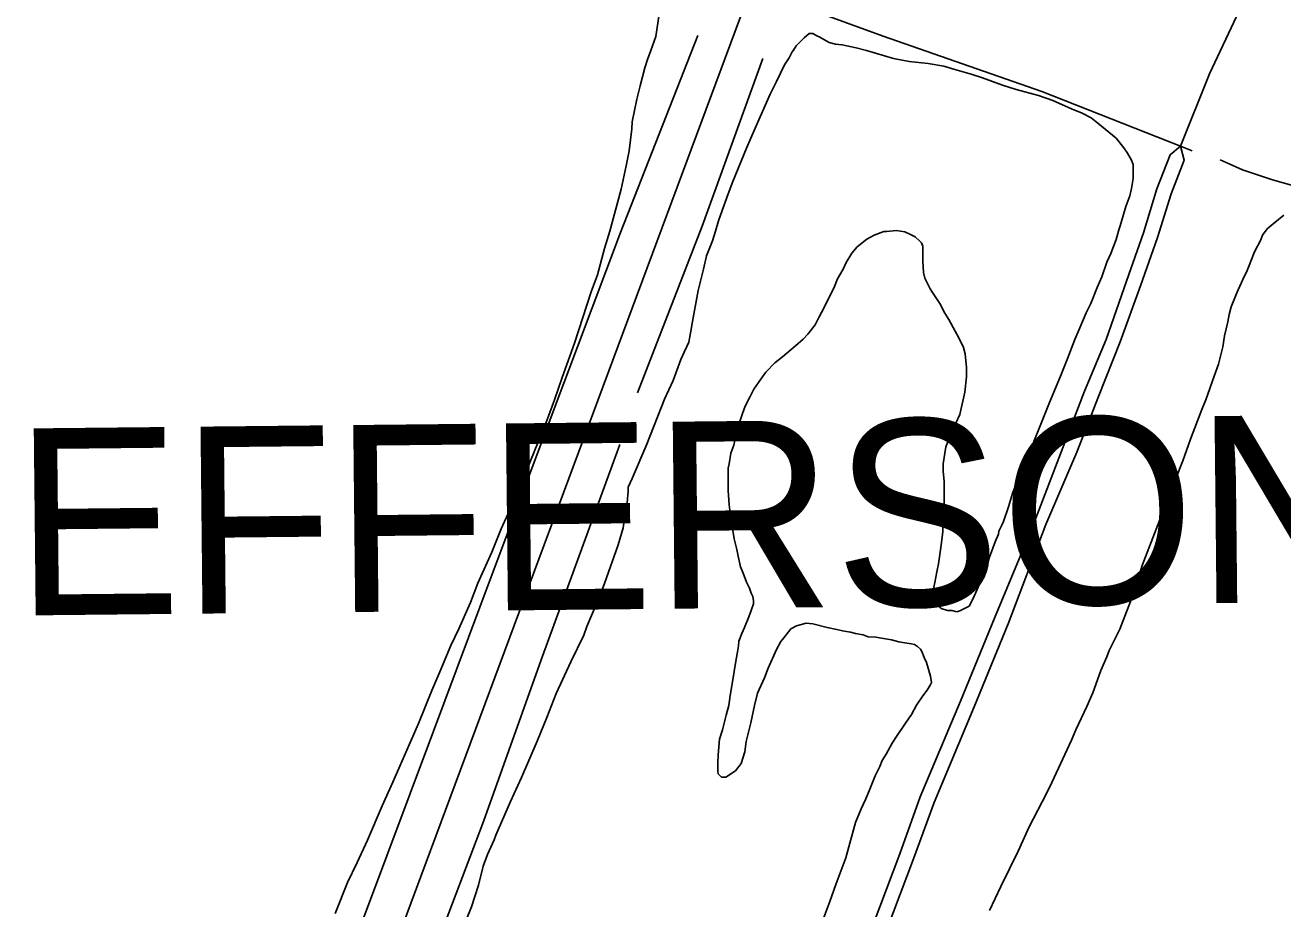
# Model space of a CAD drawing. Extents: x 3625074 to 3663148, y 511451 to 537151.
# Drawn here: x 3650691 to 3652036, y 519072 to 520017 of the extents above; entities that cross this region are included whole.
import ezdxf

# ---------------------------------------------------------------- set-up
doc = ezdxf.new("R2010")
doc.units = 0
for name, color, linetype in [('V-ROAD-CNTR', 7, 'Continuous'), ('V-SITE-VEGE', 7, 'Continuous'), ('V-TOPO-GNAM-IDEN', 7, 'Continuous'), ('V-TOPO-SHOR', 7, 'Continuous')]:
    doc.layers.add(name, color=color, linetype=linetype)

msp = doc.modelspace()

# ---------------------------------------------------------------- linework, layer by layer
at = {"layer": 'V-ROAD-CNTR'}
msp.add_lwpolyline([(3650358.1, 517071.4), (3650577.7, 517649.9), (3651030.6, 518881), (3651724.8, 520748.3)], dxfattribs=at)
at = {"layer": 'V-SITE-VEGE'}
for p, q in [((3651515.9, 519994.7), (3651524.2, 520003.5)), ((3651524.2, 520003.5), (3651529.6, 520007.9)), ((3651529.6, 520007.9), (3651533.5, 520007.9)), ((3651533.5, 520007.9), (3651537.9, 520005.4)), ((3651537.9, 520005.4), (3651540.4, 520004.5)), ((3651540.4, 520004.5), (3651551.1, 519998.6)), ((3651508.1, 519982), (3651511.5, 519988.4)), ((3651511.5, 519988.4), (3651513, 519990.3)), ((3651513, 519990.3), (3651515.9, 519994.7)), ((3651551.1, 519998.6), (3651557.9, 519996.6)), ((3651557.9, 519996.6), (3651564.8, 519996.1)), ((3651564.8, 519996.1), (3651579.9, 519992.7)), ((3651579.9, 519992.7), (3651591.1, 519989.7)), ((3651591.1, 519989.7), (3651619.9, 519981.4)), ((3651494.9, 519956.7), (3651503.2, 519974.7)), ((3651503.2, 519974.7), (3651508.1, 519982)), ((3651619.9, 519981.4), (3651636.5, 519978)), ((3651636.5, 519978), (3651657, 519976)), ((3651657, 519976), (3651673.6, 519973)), ((3651673.6, 519973), (3651685.3, 519969.6)), ((3651685.3, 519969.6), (3651702.9, 519964.7)), ((3651702.9, 519964.7), (3651715.1, 519960.8)), ((3651715.1, 519960.8), (3651736.6, 519952.9)), ((3651488, 519943), (3651494.9, 519956.7)), ((3651736.6, 519952.9), (3651751.2, 519948)), ((3651751.2, 519948), (3651775.1, 519941.7)), ((3651471.9, 519906.9), (3651488, 519943)), ((3651775.1, 519941.7), (3651790.3, 519936.3)), ((3651790.3, 519936.3), (3651810.3, 519927.5)), ((3651810.3, 519927.5), (3651821.5, 519923)), ((3651821.5, 519923), (3651831.2, 519917.7)), ((3651462.6, 519885.4), (3651471.9, 519906.9)), ((3651831.2, 519917.7), (3651838.6, 519912.3)), ((3651838.6, 519912.3), (3651858.1, 519896.1)), ((3651858.1, 519896.1), (3651866.4, 519885.9)), ((3651447.9, 519849.8), (3651462.6, 519885.4)), ((3651866.4, 519885.9), (3651870.3, 519880)), ((3651870.3, 519880), (3651874.6, 519872.7)), ((3651874.6, 519872.7), (3651876.1, 519867.8)), ((3651876.1, 519867.8), (3651876.1, 519853.1)), ((3651876.1, 519853.1), (3651874.6, 519842.4)), ((3651443, 519836.6), (3651447.9, 519849.8)), ((3651874.6, 519842.4), (3651872.6, 519834.6)), ((3651436.6, 519818.6), (3651443, 519836.6)), ((3651872.6, 519834.6), (3651868.2, 519822.9)), ((3651432.7, 519807.8), (3651436.6, 519818.6)), ((3651865.8, 519814.6), (3651862.3, 519802.4)), ((3651868.2, 519822.9), (3651865.8, 519814.6)), ((3651429.3, 519796.6), (3651432.7, 519807.8)), ((3651862.3, 519802.4), (3651860.9, 519798)), ((3651419.9, 519770.2), (3651426.3, 519786.4)), ((3651426.3, 519786.4), (3651429.3, 519796.6)), ((3651591.3, 519788.1), (3651581.1, 519779.8)), ((3651599.2, 519792.5), (3651591.3, 519788.1)), ((3651609.4, 519796.4), (3651599.2, 519792.5)), ((3651612.8, 519796.4), (3651609.4, 519796.4)), ((3651622.6, 519797.3), (3651612.8, 519796.4)), ((3651631.9, 519795.9), (3651622.6, 519797.3)), ((3651638.2, 519792.9), (3651631.9, 519795.9)), ((3651643.1, 519790.5), (3651638.2, 519792.9)), ((3651648, 519786.1), (3651643.1, 519790.5)), ((3651649.9, 519784.1), (3651648, 519786.1)), ((3651857.9, 519787.7), (3651852.5, 519772.6)), ((3651860.9, 519798), (3651857.9, 519787.7)), ((3651575.2, 519773), (3651569.3, 519763.2)), ((3651581.1, 519779.8), (3651575.2, 519773)), ((3651651.4, 519780.7), (3651649.9, 519784.1)), ((3651651.4, 519764.6), (3651651.4, 519780.7)), ((3651852.5, 519772.6), (3651848.1, 519763.3)), ((3651416.5, 519756.1), (3651419.9, 519770.2)), ((3651569.3, 519763.2), (3651565.9, 519755.9)), ((3651651.8, 519752.4), (3651651.4, 519764.6)), ((3651848.1, 519763.3), (3651842.7, 519747.7)), ((3651411.1, 519733.2), (3651416.5, 519756.1)), ((3651560, 519745.7), (3651556.6, 519737.4)), ((3651565.9, 519755.9), (3651560, 519745.7)), ((3651653.3, 519746.5), (3651651.8, 519752.4)), ((3651659.1, 519734.8), (3651653.3, 519746.5)), ((3651842.7, 519747.7), (3651837.8, 519736.5)), ((3651404.7, 519700), (3651411.1, 519733.2)), ((3651556.6, 519737.4), (3651545.8, 519714.9)), ((3651661.6, 519730.9), (3651659.1, 519734.8)), ((3651837.8, 519736.5), (3651831, 519719.4)), ((3651666, 519724.5), (3651661.6, 519730.9)), ((3651669.4, 519719.1), (3651666, 519724.5)), ((3651674.7, 519708.9), (3651669.4, 519719.1)), ((3651831, 519719.4), (3651826.1, 519709.2)), ((3651545.8, 519714.9), (3651540, 519704.2)), ((3651679.1, 519702), (3651674.7, 519708.9)), ((3651826.1, 519709.2), (3651819.2, 519693.1)), ((3651403.2, 519689.7), (3651404.7, 519700)), ((3651536.1, 519696.4), (3651528.2, 519686.6)), ((3651540, 519704.2), (3651536.1, 519696.4)), ((3651685.9, 519689.8), (3651679.1, 519702)), ((3651819.2, 519693.1), (3651813.8, 519680.9)), ((3651398.8, 519673.1), (3651400.8, 519678)), ((3651400.8, 519678), (3651403.2, 519689.7)), ((3651523.3, 519681.2), (3651515, 519673.9)), ((3651528.2, 519686.6), (3651523.3, 519681.2)), ((3651689.8, 519682.5), (3651685.9, 519689.8)), ((3651694.7, 519672.2), (3651689.8, 519682.5)), ((3651813.8, 519680.9), (3651805.5, 519659.4)), ((3651392.5, 519659.4), (3651395.9, 519667.3)), ((3651395.9, 519667.3), (3651398.8, 519673.1)), ((3651515, 519673.9), (3651501.3, 519662.2)), ((3651696.6, 519665.4), (3651694.7, 519672.2)), ((3651698.1, 519650.8), (3651696.6, 519665.4)), ((3651384.1, 519637), (3651392.5, 519659.4)), ((3651493, 519655.9), (3651483.3, 519645.7)), ((3651501.3, 519662.2), (3651493, 519655.9)), ((3651805.5, 519659.4), (3651799.2, 519643.3)), ((3651477.9, 519638.3), (3651470.5, 519627.6)), ((3651483.3, 519645.7), (3651477.9, 519638.3)), ((3651696.1, 519624.4), (3651698.1, 519641)), ((3651698.1, 519641), (3651698.1, 519650.8)), ((3651799.2, 519643.3), (3651785.9, 519611.6)), ((3651374.8, 519617), (3651384.1, 519637)), ((3651470.5, 519627.6), (3651466.6, 519619.8)), ((3651690.7, 519600.5), (3651696.1, 519624.4)), ((3651356.2, 519568.7), (3651374.8, 519617)), ((3651466.6, 519619.8), (3651461.2, 519609.6)), ((3651785.9, 519611.6), (3651776.1, 519586.7)), ((3651458.3, 519601.7), (3651454.4, 519590)), ((3651461.2, 519609.6), (3651458.3, 519601.7)), ((3651686.3, 519590.7), (3651690.7, 519600.5)), ((3651454.4, 519590), (3651452.4, 519582.7)), ((3651679.9, 519576.1), (3651686.3, 519590.7)), ((3651776.1, 519586.7), (3651769.8, 519571.6)), ((3651452.4, 519582.7), (3651449, 519567.6)), ((3651676, 519565.8), (3651679.9, 519576.1)), ((3651769.8, 519571.6), (3651762.4, 519551.1)), ((3651340.5, 519532.1), (3651356.2, 519568.7)), ((3651446, 519559.3), (3651444.1, 519547.6)), ((3651449, 519567.6), (3651446, 519559.3)), ((3651673.1, 519547.8), (3651676, 519565.8)), ((3651444.1, 519547.6), (3651443.1, 519543.2)), ((3651673.1, 519539.5), (3651673.1, 519547.8)), ((3651762.4, 519551.1), (3651757.5, 519539.4)), ((3651336.1, 519522.8), (3651340.5, 519532.1)), ((3651443.1, 519543.2), (3651443.1, 519519.3)), ((3651674, 519529.2), (3651673.1, 519539.5)), ((3651757.5, 519539.4), (3651752.1, 519527.6)), ((3651335.6, 519514.5), (3651336.1, 519517.9)), ((3651336.1, 519517.9), (3651336.1, 519522.8)), ((3651443.1, 519519.3), (3651444, 519504.1)), ((3651674, 519498.9), (3651674, 519529.2)), ((3651749.7, 519522.8), (3651747.2, 519515.9)), ((3651752.1, 519527.6), (3651749.7, 519522.8)), ((3651332.2, 519489.1), (3651335.1, 519506.2)), ((3651335.1, 519506.2), (3651335.6, 519514.5)), ((3651444, 519504.1), (3651445.5, 519492.4)), ((3651747.2, 519515.9), (3651742.8, 519501.8)), ((3651445.5, 519492.4), (3651447.9, 519476.3)), ((3651672.5, 519483.8), (3651674, 519498.9)), ((3651742.8, 519501.8), (3651737.4, 519486.2)), ((3651325.3, 519461.3), (3651330.7, 519479.4)), ((3651330.7, 519479.4), (3651332.2, 519489.1)), ((3651447.9, 519476.3), (3651449.3, 519467.5)), ((3651672.5, 519475.5), (3651672.5, 519483.8)), ((3651735.5, 519481.3), (3651732.5, 519475.9)), ((3651737.4, 519486.2), (3651735.5, 519481.3)), ((3651449.3, 519467.5), (3651452.3, 519456.3)), ((3651671, 519460.9), (3651672.5, 519475.5)), ((3651728.6, 519464.2), (3651722.7, 519448.1)), ((3651732, 519472.5), (3651728.6, 519464.2)), ((3651732.5, 519475.9), (3651732, 519472.5)), ((3651310.6, 519419.8), (3651325.3, 519461.3)), ((3651452.3, 519456.3), (3651453.7, 519448.9)), ((3651668, 519440.8), (3651671, 519460.9)), ((3651453.7, 519448.9), (3651456.1, 519437.7)), ((3651456.1, 519437.7), (3651459.1, 519430.9)), ((3651666.1, 519432.1), (3651668, 519440.8)), ((3651720.3, 519440.8), (3651717.3, 519433.5)), ((3651722.7, 519448.1), (3651720.3, 519440.8)), ((3651459.1, 519430.9), (3651462.5, 519421.1)), ((3651664.1, 519420.8), (3651666.1, 519432.1)), ((3651713.9, 519424.2), (3651710.5, 519415.9)), ((3651717.3, 519433.5), (3651713.9, 519424.2)), ((3651303.8, 519402.3), (3651310.6, 519419.8)), ((3651462.5, 519421.1), (3651465.9, 519414.7)), ((3651465.9, 519414.7), (3651467.8, 519409.4)), ((3651467.8, 519409.4), (3651469.3, 519405.9)), ((3651663.1, 519415.9), (3651664.1, 519420.8)), ((3651663.1, 519408.1), (3651663.1, 519415.9)), ((3651710.5, 519415.9), (3651704.6, 519403.2)), ((3651292, 519373.9), (3651303.8, 519402.3)), ((3651470.2, 519398.1), (3651467.8, 519390.8)), ((3651469.3, 519405.9), (3651470.2, 519401.1)), ((3651470.2, 519401.1), (3651470.2, 519398.1)), ((3651666, 519398.9), (3651663.1, 519408.1)), ((3651670.9, 519393), (3651666, 519398.9)), ((3651700.7, 519395.4), (3651697.3, 519393.9)), ((3651704.6, 519403.2), (3651700.7, 519395.4)), ((3651465.3, 519384), (3651460.4, 519372.8)), ((3651467.8, 519390.8), (3651465.3, 519384)), ((3651677.7, 519391), (3651670.9, 519393)), ((3651682.1, 519391), (3651677.7, 519391)), ((3651687.5, 519389.6), (3651682.1, 519391)), ((3651690.9, 519390.5), (3651687.5, 519389.6)), ((3651697.3, 519393.9), (3651690.9, 519390.5)), ((3651288.6, 519364.7), (3651292, 519373.9)), ((3651460.4, 519372.8), (3651457.5, 519366.4)), ((3651502.4, 519361.5), (3651510.2, 519371.2)), ((3651510.2, 519371.2), (3651516.1, 519374.6)), ((3651516.1, 519374.6), (3651526.4, 519377.5)), ((3651526.4, 519377.5), (3651533.7, 519376.6)), ((3651533.7, 519376.6), (3651548.8, 519372.6)), ((3651548.8, 519372.6), (3651559.1, 519370.7)), ((3651559.1, 519370.7), (3651565.4, 519369.2)), ((3651565.4, 519369.2), (3651573.7, 519367.7)), ((3651274.9, 519335.9), (3651288.6, 519364.7)), ((3651454.6, 519358.1), (3651454.1, 519353.2)), ((3651457.5, 519366.4), (3651454.6, 519358.1)), ((3651494.6, 519349.3), (3651499.5, 519357.6)), ((3651499.5, 519357.6), (3651502.4, 519361.5)), ((3651573.7, 519367.7), (3651579.1, 519366.3)), ((3651579.1, 519366.3), (3651587.4, 519364.8)), ((3651587.4, 519364.8), (3651592.7, 519362.8)), ((3651592.7, 519362.8), (3651601, 519362.3)), ((3651601, 519362.3), (3651606.9, 519361.3)), ((3651606.9, 519361.3), (3651617.6, 519359.4)), ((3651617.6, 519359.4), (3651625.5, 519357.4)), ((3651625.5, 519357.4), (3651634.2, 519355.9)), ((3651634.2, 519355.9), (3651639.1, 519355.4)), ((3651639.1, 519355.4), (3651642.5, 519354.5)), ((3651452.6, 519344.4), (3651451.1, 519336.6)), ((3651454.1, 519353.2), (3651452.6, 519344.4)), ((3651485.8, 519329.3), (3651494.6, 519349.3)), ((3651642.5, 519354.5), (3651645.5, 519352.5)), ((3651645.5, 519352.5), (3651648.9, 519349.6)), ((3651648.9, 519349.6), (3651650.3, 519347.1)), ((3651650.3, 519347.1), (3651652.8, 519340.8)), ((3651259.2, 519302.2), (3651274.9, 519335.9)), ((3651451.1, 519336.6), (3651447.7, 519314.7)), ((3651481.9, 519319), (3651485.8, 519329.3)), ((3651652.8, 519340.8), (3651655.2, 519335.4)), ((3651655.2, 519335.4), (3651659.6, 519320.7)), ((3651447.7, 519314.7), (3651445.2, 519300)), ((3651474.5, 519302.4), (3651481.9, 519319)), ((3651659.6, 519320.7), (3651660.6, 519313.9)), ((3651248.9, 519276.4), (3651259.2, 519302.2)), ((3651471.1, 519289.2), (3651474.5, 519302.4)), ((3651655.7, 519305.6), (3651651.3, 519299.8)), ((3651659.1, 519311), (3651655.7, 519305.6)), ((3651660.6, 519313.9), (3651659.1, 519311)), ((3651443.7, 519289.3), (3651440.8, 519279)), ((3651445.2, 519300), (3651443.7, 519289.3)), ((3651467.1, 519270.7), (3651471.1, 519289.2)), ((3651644.4, 519289.5), (3651639, 519279.8)), ((3651651.3, 519299.8), (3651644.4, 519289.5)), ((3651238.6, 519251), (3651248.9, 519276.4)), ((3651440.8, 519279), (3651436.9, 519263.4)), ((3651639, 519279.8), (3651632.7, 519270.5)), ((3651436.9, 519263.4), (3651433.9, 519253.2)), ((3651462.2, 519250.7), (3651467.1, 519270.7)), ((3651632.7, 519270.5), (3651623.9, 519257.3)), ((3651222, 519212.4), (3651238.6, 519251)), ((3651433.9, 519253.2), (3651432.4, 519236.6)), ((3651460.8, 519239.9), (3651462.2, 519250.7)), ((3651618.5, 519249), (3651612.1, 519237.3)), ((3651623.9, 519257.3), (3651618.5, 519249)), ((3651432.4, 519236.6), (3651431.9, 519227.8)), ((3651456.8, 519227.3), (3651460.8, 519239.9)), ((3651612.1, 519237.3), (3651607.7, 519230.5)), ((3651431.9, 519227.8), (3651431.9, 519219)), ((3651451, 519219.5), (3651456.8, 519227.3)), ((3651605.3, 519224.1), (3651600.4, 519213.9)), ((3651607.7, 519230.5), (3651605.3, 519224.1)), ((3651210.2, 519186.6), (3651222, 519212.4)), ((3651431.9, 519219), (3651432.4, 519216.1)), ((3651432.4, 519216.1), (3651435.8, 519212.6)), ((3651435.8, 519212.6), (3651440.7, 519212.6)), ((3651440.7, 519212.6), (3651451, 519219.5)), ((3651600.4, 519213.9), (3651594.5, 519199.7)), ((3651594.5, 519199.7), (3651590.1, 519189.5)), ((3651194.5, 519150.5), (3651210.2, 519186.6)), ((3651590.1, 519189.5), (3651585.2, 519178.8)), ((3651585.2, 519178.8), (3651579.3, 519164.1)), ((3651579.3, 519164.1), (3651569, 519126.5)), ((3651185.7, 519130), (3651192.6, 519145.6)), ((3651192.6, 519145.6), (3651194.5, 519150.5)), ((3651180.8, 519117.3), (3651185.7, 519130)), ((3651569, 519126.5), (3651558.2, 519097.7)), ((3651175.9, 519097.3), (3651180.8, 519117.3)), ((3651172, 519085.1), (3651175.9, 519097.3)), ((3651558.2, 519097.7), (3651551.9, 519079.7)), ((3651163.2, 519060.7), (3651168.6, 519073.8)), ((3651168.6, 519073.8), (3651172, 519085.1)), ((3651551.9, 519079.7), (3651545.5, 519062.6))]:
    msp.add_line(p, q, dxfattribs=at)
for points in [[(3651369, 520026.2), (3651367, 520014.4), (3651365.6, 520004.7), (3651362.1, 519994.9), (3651360.2, 519990), (3651356.7, 519980.3), (3651353.8, 519971.5), (3651348.9, 519952)], [(3651348.9, 519952), (3651345.5, 519937.8), (3651340.5, 519913.4), (3651340, 519906.1), (3651337.1, 519882.7), (3651334.1, 519866.5), (3651328.7, 519841.6), (3651316.5, 519796.7), (3651310.6, 519778.2), (3651303.2, 519749.9), (3651296.4, 519731.8), (3651278.7, 519676.7), (3651265.5, 519640.1), (3651257.2, 519616.2), (3651248.8, 519593.2), (3651226.8, 519539.5), (3651217, 519515.1), (3651200.3, 519478.1), (3651190.1, 519453.2)], [(3651861.8, 519370.8), (3651877, 519409.8), (3651885.8, 519439.1), (3651902.5, 519482.5), (3651913.7, 519511.3), (3651929.4, 519550.9), (3651937.7, 519574.3), (3651949.5, 519606), (3651953.9, 519616.2), (3651962.7, 519641.6), (3651967.6, 519654.3), (3651972, 519672.9), (3651974, 519684.6), (3651977.4, 519699.7), (3651978.9, 519707.5), (3651980.9, 519715.8), (3651986.3, 519729), (3651988.7, 519733.9), (3651992.1, 519741.7), (3651994.6, 519747.5), (3651997.5, 519752.9), (3651999.5, 519758.3), (3652005.9, 519774.4), (3652012.7, 519787.5), (3652014.7, 519792.4), (3652019.6, 519799.3), (3652025.9, 519804.6), (3652037.2, 519813.9)], [(3651190.1, 519453.2), (3651175.4, 519420), (3651167.5, 519399.5), (3651154.8, 519371.2), (3651146.5, 519353.6), (3651134.7, 519325.3), (3651125.9, 519305.3), (3651111.7, 519270.2), (3651084.3, 519207.2), (3651073, 519181.9), (3651057.3, 519145.3), (3651046.1, 519121.3), (3651035.8, 519099.9), (3651022.6, 519066.7)], [(3651722.7, 519070.2), (3651734.5, 519095.6), (3651753.1, 519133.6), (3651764.8, 519159.5), (3651783.4, 519195.1), (3651789.3, 519206.8), (3651810.4, 519252.2), (3651814.8, 519263.4), (3651826.5, 519288.3), (3651832.9, 519302.9), (3651841.7, 519326.9), (3651848.1, 519341.5), (3651850.5, 519348.3), (3651861.8, 519370.8)]]:
    msp.add_lwpolyline(points, dxfattribs=at)
at = {"layer": 'V-TOPO-SHOR'}
for p, q in [((3651926.9, 519887.4), (3651939.4, 519882.6)), ((3651243, 519338.3), (3651327, 519568.3))]:
    msp.add_line(p, q, dxfattribs=at)
for points in [[(3652015.8, 520097.2), (3651986.7, 520026.4), (3651957.9, 519964.9), (3651926.9, 519887.4)], [(3651493.6, 520046.9), (3651498.4, 520045.1), (3651550.9, 520026.1), (3651608.7, 520005.1), (3651778.7, 519945.9), (3651926.9, 519887.4)], [(3651177.4, 519394.4), (3651251.6, 519592.2), (3651327.7, 519795.2), (3651410.6, 520005.8)], [(3651345.9, 519623.7), (3651415.1, 519802.1), (3651480.1, 519981.2)], [(3651926.9, 519887.4), (3651915.9, 519878.4), (3651901.7, 519842), (3651887.1, 519794.7), (3651869, 519743.2), (3651847.5, 519680.8), (3651824.3, 519625.6), (3651801.2, 519565.8), (3651769.3, 519482), (3651727.9, 519382.6), (3651691.4, 519294.1), (3651648.5, 519191.5), (3651626.5, 519130.7), (3651598, 519055.2), (3651563.6, 518964.7), (3651524.8, 518864.3), (3651481.9, 518759.6), (3651443.6, 518661.3), (3651408.6, 518576.4), (3651374.1, 518490), (3651347.7, 518416.2), (3651325.2, 518353.8)], [(3651926.9, 519887.4), (3651930.8, 519872.6), (3651916.7, 519836.7), (3651902.2, 519789.7), (3651884, 519738), (3651862.3, 519678.3), (3651839.1, 519619.7), (3651816.1, 519560.1), (3651782.9, 519482.8), (3651742.6, 519376.5), (3651706.1, 519288), (3651663.3, 519185.7), (3651641.4, 519125.2), (3651612.9, 519049.6), (3651578.5, 518959), (3651539.6, 518858.4), (3651496.7, 518753.7), (3651458.3, 518655.4), (3651423.3, 518570.5), (3651389, 518484.4), (3651362.7, 518410.8), (3651341.2, 518348.3)], [(3652543.7, 519679.5), (3652529, 519681.2), (3652512.2, 519688.4), (3652434.6, 519717.2), (3652306.8, 519760.5), (3652220.6, 519789.9), (3652184.9, 519799.9), (3652157.7, 519805), (3652129.3, 519813.6), (3652070.8, 519838.8), (3652025.4, 519851.4), (3651993.3, 519862.3), (3651975.6, 519869.9), (3651969.1, 519872.8)], [(3651177.4, 519394.4), (3651127.7, 519261.7), (3651052.8, 519062), (3650985.5, 518875.1), (3650912.5, 518677.2), (3650829.7, 518448.8), (3650735.9, 518199.3), (3650662.5, 517994.4), (3650574, 517758.3), (3650504.3, 517573.8)], [(3651243, 519338.3), (3651181.5, 519165.1), (3651078, 518892.7), (3650986, 518642), (3650899, 518393.6), (3650811.3, 518154.7), (3650724.8, 517921.8), (3650626.6, 517676.4), (3650581.9, 517553.4)]]:
    msp.add_lwpolyline(points, dxfattribs=at)

# ---------------------------------------------------------------- texts
at = {"layer": 'V-TOPO-GNAM-IDEN'}
msp.add_text('JEFFERSON', height=200, rotation=0.5955, dxfattribs=at).set_placement((3650546.7, 519384.1))

doc.saveas('drawing.dxf')
